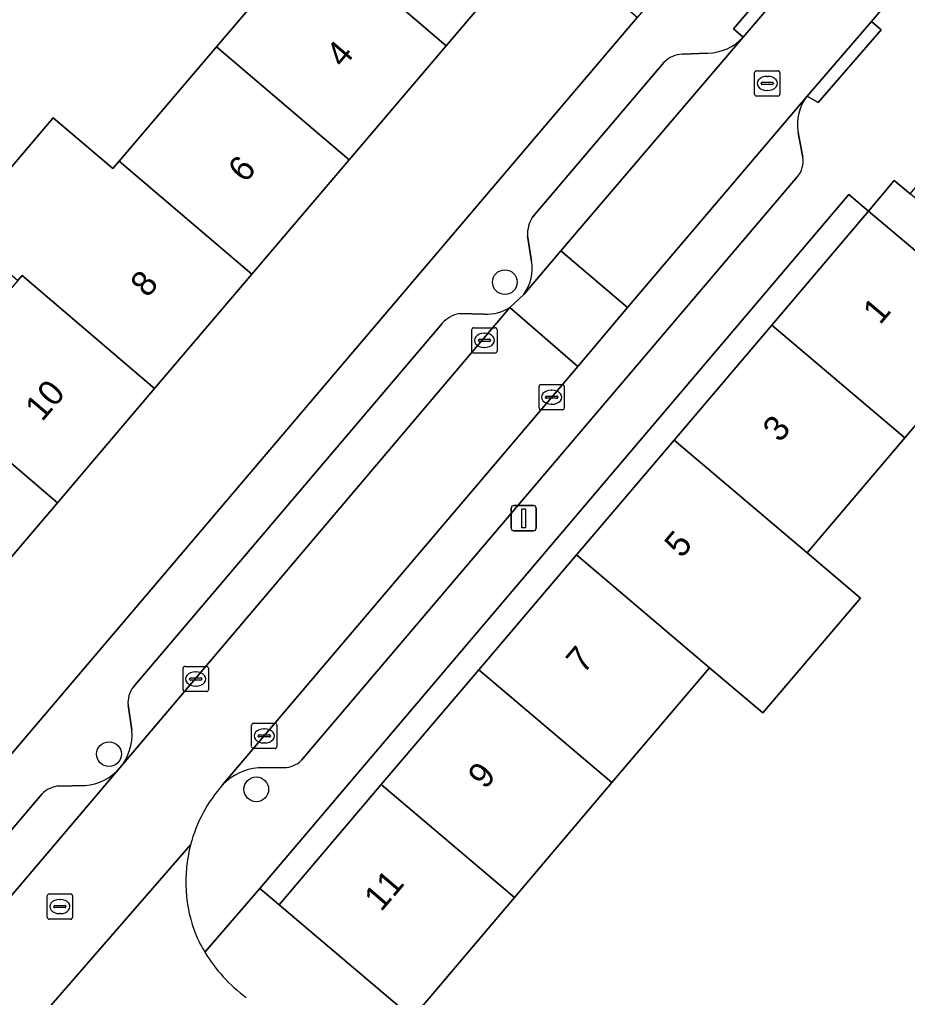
# Model space of a CAD drawing. Extents: x 162523 to 163266, y 381230 to 382050.
# Drawn here: x 163090.94 to 163126.1, y 381671.51 to 381710.23 of the extents above; entities that cross this region are included whole.
import ezdxf

# ---------------------------------------------------------------- set-up
doc = ezdxf.new("R2010")
doc.units = 0
for name, color, linetype in [('IMGEO_Boom', 7, 'Continuous'), ('IMGEO_Erf', 7, 'Continuous'), ('IMGEO_Kolk', 7, 'Continuous'), ('IMGEO_Lichtmast', 7, 'Continuous'), ('IMGEO_Pand', 7, 'Continuous'), ('IMGEO_Pand_nummerreeks', 7, 'Continuous'), ('IMGEO_Parkeervlak_open', 7, 'Continuous'), ('IMGEO_Rijbaan_lokaal_open', 7, 'Continuous'), ('IMGEO_Rioolput', 7, 'Continuous'), ('IMGEO_Voetpad_open', 7, 'Continuous')]:
    doc.layers.add(name, color=color, linetype=linetype)

msp = doc.modelspace()

# ---------------------------------------------------------------- linework, layer by layer
at = {"layer": 'IMGEO_Boom'}
for centre in [(163110.161, 381699.833), (163094.484, 381681.144), (163100.315, 381679.75)]:
    msp.add_circle(centre, 0.489, dxfattribs=at)
at = {"layer": 'IMGEO_Erf'}
msp.add_lwpolyline([(163088.504, 381701.915), (163092.271, 381706.341), (163094.637, 381704.327), (163094.89, 381704.624), (163098.74, 381709.147), (163102.59, 381713.671), (163106.305, 381718.035), (163094.584, 381728.034), (163091.741, 381724.648), (163089.78, 381726.321), (163092.583, 381729.66), (163092.298, 381729.892), (163088.656, 381725.554)], dxfattribs=at)
for points in [[(163115.395, 381710.308), (163111.562, 381713.566), (163107.84, 381709.193), (163103.99, 381704.67), (163100.14, 381700.146), (163096.29, 381695.623), (163092.44, 381691.1), (163088.59, 381686.576), (163084.74, 381682.054), (163080.89, 381677.53), (163077.04, 381673.007), (163073.19, 381668.483), (163069.34, 381663.96), (163065.49, 381659.437), (163061.64, 381654.913), (163057.443, 381649.983), (163061.302, 381646.699), (163083.389, 381672.655)], [(163101.218, 381675.181), (163105.261, 381679.936), (163109.128, 381684.485), (163112.995, 381689.033), (163116.862, 381693.581), (163120.729, 381698.13), (163124.567, 381702.644), (163123.788, 381703.302), (163100.456, 381675.828)], [(163132.906, 381679.956), (163136.779, 381684.471), (163139.655, 381687.823), (163141.902, 381685.895), (163142.866, 381687.018), (163129.847, 381698.192), (163126, 381693.663), (163122.134, 381689.113), (163124.245, 381687.324), (163120.381, 381682.775), (163118.27, 381684.564), (163114.404, 381680.014), (163110.538, 381675.463), (163106.497, 381670.706), (163117.58, 381661.297), (163121.655, 381666.095), (163120.341, 381667.209), (163121.496, 381668.569), (163124.884, 381665.692), (163129.421, 381671.346), (163127.168, 381673.267), (163129.032, 381675.44)]]:
    msp.add_lwpolyline(points, close=True, dxfattribs=at)
at = {"layer": 'IMGEO_Kolk'}
for p, q in [((163108.853, 381697.1), (163108.853, 381697.952)), ((163108.928, 381698.026), (163109.78, 381698.026)), ((163109.341, 381697.806), (163109.366, 381697.806)), ((163109.854, 381697.952), (163109.854, 381697.1)), ((163109.112, 381697.52), (163109.112, 381697.532)), ((163109.55, 381697.483), (163109.152, 381697.483)), ((163109.155, 381697.569), (163109.553, 381697.569)), ((163109.596, 381697.532), (163109.596, 381697.52)), ((163109.78, 381697.026), (163108.928, 381697.026)), ((163109.364, 381697.246), (163109.339, 381697.246)), ((163111.514, 381694.851), (163111.514, 381695.703)), ((163111.589, 381695.777), (163112.441, 381695.777)), ((163112.002, 381695.557), (163112.027, 381695.557)), ((163112.515, 381695.703), (163112.515, 381694.851)), ((163111.773, 381695.271), (163111.773, 381695.283)), ((163112.211, 381695.234), (163111.813, 381695.234)), ((163111.816, 381695.32), (163112.214, 381695.32)), ((163112.257, 381695.283), (163112.257, 381695.271)), ((163112.441, 381694.777), (163111.589, 381694.777)), ((163112.025, 381694.997), (163112, 381694.997)), ((163097.494, 381684.619), (163098.346, 381684.619)), ((163097.419, 381683.693), (163097.419, 381684.545)), ((163097.907, 381684.399), (163097.932, 381684.399)), ((163098.42, 381684.545), (163098.42, 381683.693)), ((163097.678, 381684.113), (163097.678, 381684.125)), ((163098.116, 381684.076), (163097.718, 381684.076)), ((163097.721, 381684.162), (163098.119, 381684.162)), ((163097.93, 381683.839), (163097.905, 381683.839)), ((163098.162, 381684.125), (163098.162, 381684.113)), ((163098.346, 381683.619), (163097.494, 381683.619)), ((163100.131, 381681.439), (163100.131, 381682.291)), ((163100.206, 381682.365), (163101.058, 381682.365)), ((163101.132, 381682.291), (163101.132, 381681.439)), ((163100.433, 381681.908), (163100.831, 381681.908)), ((163100.619, 381682.145), (163100.644, 381682.145)), ((163100.39, 381681.859), (163100.39, 381681.871)), ((163100.828, 381681.822), (163100.43, 381681.822)), ((163100.642, 381681.585), (163100.617, 381681.585)), ((163100.874, 381681.871), (163100.874, 381681.859)), ((163101.058, 381681.365), (163100.206, 381681.365))]:
    msp.add_line(p, q, dxfattribs=at)
for points in [[(163108.853, 381697.1), (163108.853, 381697.952)], [(163108.928, 381698.026), (163109.78, 381698.026)], [(163109.854, 381697.952), (163109.854, 381697.1)], [(163109.78, 381697.026), (163108.928, 381697.026)], [(163111.514, 381694.851), (163111.514, 381695.703)], [(163111.589, 381695.777), (163112.441, 381695.777)], [(163112.515, 381695.703), (163112.515, 381694.851)], [(163112.441, 381694.777), (163111.589, 381694.777)], [(163097.494, 381684.619), (163098.346, 381684.619)], [(163097.419, 381683.693), (163097.419, 381684.545)], [(163098.42, 381684.545), (163098.42, 381683.693)], [(163098.346, 381683.619), (163097.494, 381683.619)], [(163100.131, 381681.439), (163100.131, 381682.291)], [(163100.206, 381682.365), (163101.058, 381682.365)], [(163101.132, 381682.291), (163101.132, 381681.439)], [(163101.058, 381681.365), (163100.206, 381681.365)]]:
    msp.add_lwpolyline(points, dxfattribs=at)
for centre, radius, start, end in [((163108.93, 381697.95), 0.0765, 91.552, 178.448), ((163108.93, 381697.95), 0.0765, 91.552, 178.448), ((163109.778, 381697.95), 0.0765, 1.552, 88.448), ((163109.778, 381697.95), 0.0765, 1.552, 88.448), ((163109.152, 381697.529), 0.0403, 85.8775, 175.7526), ((163109.149, 381697.519), 0.0366, 178.938, 274.7102), ((163109.553, 381697.526), 0.043, 264.8664, 352.4533), ((163109.557, 381697.531), 0.0386, 1.7309, 96.639), ((163108.93, 381697.102), 0.0765, 181.552, 268.448), ((163108.93, 381697.102), 0.0765, 181.552, 268.448), ((163109.778, 381697.102), 0.0765, 271.552, 358.448), ((163109.778, 381697.102), 0.0765, 271.552, 358.448), ((163111.591, 381695.701), 0.0765, 91.552, 178.448), ((163111.591, 381695.701), 0.0765, 91.552, 178.448), ((163112.439, 381695.701), 0.0765, 1.552, 88.448), ((163112.439, 381695.701), 0.0765, 1.552, 88.448), ((163111.813, 381695.28), 0.0403, 85.8775, 175.7526), ((163111.81, 381695.27), 0.0366, 178.938, 274.7102), ((163112.214, 381695.277), 0.043, 264.8664, 352.4533), ((163112.218, 381695.282), 0.0386, 1.7309, 96.639), ((163111.591, 381694.853), 0.0765, 181.552, 268.448), ((163111.591, 381694.853), 0.0765, 181.552, 268.448), ((163112.439, 381694.853), 0.0765, 271.552, 358.448), ((163112.439, 381694.853), 0.0765, 271.552, 358.448), ((163097.496, 381684.543), 0.0765, 91.552, 178.448), ((163097.496, 381684.543), 0.0765, 91.552, 178.448), ((163098.344, 381684.543), 0.0765, 1.552, 88.448), ((163098.344, 381684.543), 0.0765, 1.552, 88.448), ((163097.718, 381684.122), 0.0403, 85.8775, 175.7526), ((163097.715, 381684.112), 0.0366, 178.938, 274.7102), ((163098.119, 381684.119), 0.043, 264.8664, 352.4533), ((163098.123, 381684.124), 0.0386, 1.7309, 96.639), ((163097.496, 381683.695), 0.0765, 181.552, 268.448), ((163097.496, 381683.695), 0.0765, 181.552, 268.448), ((163098.344, 381683.695), 0.0765, 271.552, 358.448), ((163098.344, 381683.695), 0.0765, 271.552, 358.448), ((163100.208, 381682.289), 0.0765, 91.552, 178.448), ((163100.208, 381682.289), 0.0765, 91.552, 178.448), ((163101.056, 381682.289), 0.0765, 1.552, 88.448), ((163101.056, 381682.289), 0.0765, 1.552, 88.448), ((163100.43, 381681.868), 0.0403, 85.8775, 175.7526), ((163100.835, 381681.87), 0.0386, 1.7309, 96.639), ((163100.427, 381681.858), 0.0366, 178.938, 274.7102), ((163100.831, 381681.865), 0.043, 264.8664, 352.4533), ((163100.208, 381681.441), 0.0765, 181.552, 268.448), ((163100.208, 381681.441), 0.0765, 181.552, 268.448), ((163101.056, 381681.441), 0.0765, 271.552, 358.448), ((163101.056, 381681.441), 0.0765, 271.552, 358.448)]:
    msp.add_arc(centre, radius, start, end, dxfattribs=at)
for centre, major_axis, ratio, start_param, end_param in [((163109.34, 381697.526), (-0.387, 0.002), 0.722429, 4.712389, 7.853982), ((163109.365, 381697.526), (-0.39, 0.002), 0.717154, 1.570796, 4.712389), ((163112.001, 381695.277), (-0.387, 0.002), 0.722429, 4.712389, 7.853982), ((163112.026, 381695.277), (-0.39, 0.002), 0.717154, 1.570796, 4.712389), ((163097.906, 381684.119), (-0.387, 0.002), 0.722429, 4.712389, 7.853982), ((163097.931, 381684.119), (-0.39, 0.002), 0.717154, 1.570796, 4.712389), ((163100.618, 381681.865), (-0.387, 0.002), 0.722429, 4.712389, 7.853982), ((163100.643, 381681.865), (-0.39, 0.002), 0.717154, 1.570796, 4.712389)]:
    msp.add_ellipse(centre, major_axis=major_axis, ratio=ratio, start_param=start_param, end_param=end_param, dxfattribs=at)
at = {"layer": 'IMGEO_Lichtmast'}
for p, q in [((163110.41, 381690.085), (163110.41, 381690.885)), ((163110.41, 381690.885), (163110.41, 381690.085)), ((163110.51, 381690.985), (163111.3, 381690.985)), ((163111.3, 381690.985), (163110.51, 381690.985)), ((163111.4, 381690.885), (163111.4, 381690.085)), ((163111.4, 381690.085), (163111.4, 381690.885)), ((163111.3, 381689.985), (163110.51, 381689.985)), ((163110.51, 381689.985), (163111.3, 381689.985))]:
    msp.add_line(p, q, dxfattribs=at)
msp.add_lwpolyline([(163110.83, 381690.86), (163110.98, 381690.86), (163110.98, 381690.11), (163110.83, 381690.11), (163110.83, 381690.86)], dxfattribs=at)
for centre, start, end in [((163110.51, 381690.885), 90, 180), ((163110.51, 381690.885), 90, 180), ((163111.3, 381690.885), 0, 90), ((163111.3, 381690.885), 360, 90), ((163110.51, 381690.085), 180, 270), ((163110.51, 381690.085), 180, 270), ((163111.3, 381690.085), 270, 0), ((163111.3, 381690.085), 270, 0)]:
    msp.add_arc(centre, 0.1, start, end, dxfattribs=at)
at = {"layer": 'IMGEO_Pand'}
for points in [[(163107.848, 381716.916), (163106.401, 381718.148), (163106.305, 381718.035), (163102.59, 381713.671), (163107.84, 381709.193), (163111.562, 381713.566), (163111.655, 381713.675)], [(163107.84, 381709.193), (163102.59, 381713.671), (163098.74, 381709.147), (163103.99, 381704.67)], [(163100.14, 381700.146), (163103.99, 381704.67), (163098.74, 381709.147), (163094.89, 381704.624)], [(163094.89, 381704.624), (163094.637, 381704.327), (163092.271, 381706.341), (163088.504, 381701.915), (163090.87, 381699.901), (163091.04, 381700.101), (163096.29, 381695.623), (163100.14, 381700.146)], [(163126, 381693.663), (163129.847, 381698.192), (163124.567, 381702.644), (163120.729, 381698.13)], [(163091.04, 381700.101), (163090.87, 381699.901), (163087.19, 381695.577), (163092.44, 381691.1), (163096.29, 381695.623)], [(163126, 381693.663), (163120.729, 381698.13), (163116.862, 381693.581), (163122.134, 381689.113)], [(163088.59, 381686.576), (163092.44, 381691.1), (163087.19, 381695.577), (163083.34, 381691.054)], [(163116.862, 381693.581), (163112.995, 381689.033), (163118.27, 381684.564), (163120.381, 381682.775), (163124.245, 381687.324), (163122.134, 381689.113)], [(163109.128, 381684.485), (163114.404, 381680.014), (163118.27, 381684.564), (163112.995, 381689.033)], [(163109.128, 381684.485), (163105.261, 381679.936), (163110.538, 381675.463), (163114.404, 381680.014)], [(163110.538, 381675.463), (163105.261, 381679.936), (163101.218, 381675.181), (163106.497, 381670.706)]]:
    msp.add_lwpolyline(points, close=True, dxfattribs=at)
at = {"layer": 'IMGEO_Parkeervlak_open'}
for points in [[(163110.91, 381699.349), (163112.378, 381701.07), (163119.601, 381709.536)], [(163118.193, 381708.903), (163117.187, 381708.859)], [(163116.475, 381708.542), (163111.255, 381702.402)], [(163122.133, 381707.199), (163115.024, 381698.823), (163113.05, 381696.497), (163098.985, 381679.926)], [(163121.958, 381704.769), (163121.779, 381705.76)], [(163102.108, 381680.9), (163121.755, 381704.01)], [(163111.056, 381701.666), (163111.217, 381700.668)], [(163094.918, 381680.596), (163110.354, 381698.823)], [(163109.353, 381698.564), (163108.35, 381698.592)], [(163107.68, 381698.201), (163095.451, 381683.81)], [(163095.24, 381683.09), (163095.391, 381682.093)], [(163079.904, 381662.933), (163094.918, 381680.596)], [(163100.394, 381680.606), (163101.409, 381680.608)], [(163091.825, 381679.552), (163084.667, 381671.131), (163085.398, 381670.406)], [(163093.537, 381679.9), (163092.521, 381679.875)]]:
    msp.add_lwpolyline(points, dxfattribs=at)
for centre, radius, start, end in [((163118.163, 381710.852), 1.949, 270.877, 317.5378), ((163117.239, 381707.783), 1.077, 92.7929, 135.2068), ((163123.503, 381706.099), 1.757, 141.2432, 191.1157), ((163121.013, 381704.615), 0.958, 320.8067, 9.2459), ((163112.348, 381701.712), 1.293, 147.7177, 182.0225), ((163109.574, 381700.355), 1.672, 323.0097, 10.7855), ((163108.599, 381697.396), 1.222, 101.7582, 138.7759), ((163109.423, 381700.358), 1.795, 267.7717, 301.2416), ((163096.228, 381683.191), 0.993, 141.478, 185.855), ((163093.329, 381681.921), 2.069, 320.1739, 4.7567), ((163101.391, 381681.635), 1.027, 271.023, 314.3215), ((163093.365, 381681.96), 2.067, 274.7846, 318.71), ((163100.586, 381678.408), 2.206, 94.9947, 136.5303), ((163092.528, 381678.949), 0.926, 90.418, 139.3722)]:
    msp.add_arc(centre, radius, start, end, dxfattribs=at)
at = {"layer": 'IMGEO_Rijbaan_lokaal_open'}
for points in [[(163137.751, 381725.507), (163137.833, 381725.621), (163138.592, 381726.507), (163141.631, 381730.06), (163138.98, 381732.328), (163135.963, 381728.758), (163134.7, 381727.262), (163134.485, 381727.029), (163128.2, 381719.664), (163127.893, 381719.302), (163122.331, 381712.736), (163122.057, 381712.412), (163119.601, 381709.536), (163112.378, 381701.07), (163115.024, 381698.823), (163122.133, 381707.199), (163124.68, 381710.151), (163127.564, 381713.568)], [(163112.378, 381701.07), (163110.91, 381699.349), (163110.354, 381698.823), (163113.05, 381696.497), (163115.024, 381698.823)]]:
    msp.add_lwpolyline(points, close=True, dxfattribs=at)
for points in [[(163098.985, 381679.926), (163113.05, 381696.497), (163110.354, 381698.823), (163094.918, 381680.596), (163079.904, 381662.933), (163079.764, 381662.769), (163068.08, 381649.049), (163070.746, 381646.776), (163089.068, 381668.301), (163089.601, 381668.89)], [(163097.712, 381677.554), (163090.958, 381669.776)], [(163090.958, 381669.776), (163097.712, 381677.554)]]:
    msp.add_lwpolyline(points, dxfattribs=at)
for centre, radius, start, end in [((163103.29, 381676.088), 5.767, 138.2824, 165.2747), ((163103.284, 381676.096), 5.759, 165.3362, 201.7927), ((163103.773, 381676.626), 6.418, 204.5628, 211.1916), ((163103.685, 381676.569), 6.313, 211.1659, 233.3211)]:
    msp.add_arc(centre, radius, start, end, dxfattribs=at)
at = {"layer": 'IMGEO_Rioolput'}
for p, q in [((163120.051, 381707.275), (163120.051, 381708.127)), ((163120.126, 381708.201), (163120.978, 381708.201)), ((163120.539, 381707.981), (163120.564, 381707.981)), ((163121.052, 381708.127), (163121.052, 381707.275)), ((163120.31, 381707.695), (163120.31, 381707.707)), ((163120.748, 381707.658), (163120.35, 381707.658)), ((163120.353, 381707.744), (163120.751, 381707.744)), ((163120.794, 381707.707), (163120.794, 381707.695)), ((163120.978, 381707.201), (163120.126, 381707.201)), ((163120.562, 381707.421), (163120.537, 381707.421)), ((163092.037, 381674.682), (163092.037, 381675.534)), ((163092.112, 381675.608), (163092.964, 381675.608)), ((163092.525, 381675.388), (163092.55, 381675.388)), ((163093.038, 381675.534), (163093.038, 381674.682)), ((163092.296, 381675.102), (163092.296, 381675.114)), ((163092.734, 381675.065), (163092.336, 381675.065)), ((163092.339, 381675.151), (163092.737, 381675.151)), ((163092.78, 381675.114), (163092.78, 381675.102)), ((163092.964, 381674.608), (163092.112, 381674.608)), ((163092.548, 381674.828), (163092.523, 381674.828))]:
    msp.add_line(p, q, dxfattribs=at)
for points in [[(163120.051, 381707.275), (163120.051, 381708.127)], [(163120.126, 381708.201), (163120.978, 381708.201)], [(163121.052, 381708.127), (163121.052, 381707.275)], [(163120.978, 381707.201), (163120.126, 381707.201)], [(163092.037, 381674.682), (163092.037, 381675.534)], [(163092.112, 381675.608), (163092.964, 381675.608)], [(163093.038, 381675.534), (163093.038, 381674.682)], [(163092.964, 381674.608), (163092.112, 381674.608)]]:
    msp.add_lwpolyline(points, dxfattribs=at)
for centre, radius, start, end in [((163120.128, 381708.125), 0.0765, 91.552, 178.448), ((163120.128, 381708.125), 0.0765, 91.552, 178.448), ((163120.976, 381708.125), 0.0765, 1.552, 88.448), ((163120.976, 381708.125), 0.0765, 1.552, 88.448), ((163120.35, 381707.704), 0.0403, 85.8775, 175.7526), ((163120.347, 381707.694), 0.0366, 178.938, 274.7102), ((163120.751, 381707.701), 0.043, 264.8664, 352.4533), ((163120.755, 381707.706), 0.0386, 1.7309, 96.639), ((163120.128, 381707.277), 0.0765, 181.552, 268.448), ((163120.128, 381707.277), 0.0765, 181.552, 268.448), ((163120.976, 381707.277), 0.0765, 271.552, 358.448), ((163120.976, 381707.277), 0.0765, 271.552, 358.448), ((163092.114, 381675.532), 0.0765, 91.552, 178.448), ((163092.114, 381675.532), 0.0765, 91.552, 178.448), ((163092.962, 381675.532), 0.0765, 1.552, 88.448), ((163092.962, 381675.532), 0.0765, 1.552, 88.448), ((163092.336, 381675.111), 0.0403, 85.8775, 175.7526), ((163092.333, 381675.101), 0.0366, 178.938, 274.7102), ((163092.737, 381675.108), 0.043, 264.8664, 352.4533), ((163092.741, 381675.113), 0.0386, 1.7309, 96.639), ((163092.114, 381674.684), 0.0765, 181.552, 268.448), ((163092.114, 381674.684), 0.0765, 181.552, 268.448), ((163092.962, 381674.684), 0.0765, 271.552, 358.448), ((163092.962, 381674.684), 0.0765, 271.552, 358.448)]:
    msp.add_arc(centre, radius, start, end, dxfattribs=at)
for centre, major_axis, ratio, start_param, end_param in [((163120.538, 381707.701), (-0.387, 0.002), 0.722429, 4.712389, 7.853982), ((163120.563, 381707.701), (-0.39, 0.002), 0.717154, 1.570796, 4.712389), ((163092.524, 381675.108), (-0.387, 0.002), 0.722429, 4.712389, 7.853982), ((163092.549, 381675.108), (-0.39, 0.002), 0.717154, 1.570796, 4.712389)]:
    msp.add_ellipse(centre, major_axis=major_axis, ratio=ratio, start_param=start_param, end_param=end_param, dxfattribs=at)
at = {"layer": 'IMGEO_Voetpad_open'}
for points in [[(163130.519, 381728.076), (163122.861, 381719.099), (163118.851, 381714.364), (163116.554, 381711.671), (163115.395, 381710.308), (163083.389, 381672.655), (163061.302, 381646.699), (163059.389, 381644.452), (163043.741, 381626.048), (163046.532, 381623.783), (163047.165, 381624.502)], [(163123.788, 381703.302), (163124.567, 381702.644), (163125.584, 381703.861), (163126.209, 381703.326), (163128.456, 381705.978), (163127.802, 381706.548), (163132.857, 381712.423), (163139.589, 381720.366), (163142.194, 381723.423), (163145.337, 381726.7)], [(163127.564, 381713.568), (163124.68, 381710.151), (163125.058, 381709.825), (163122.573, 381706.946), (163122.133, 381707.199)], [(163119.601, 381709.536), (163119.221, 381709.86), (163121.677, 381712.736), (163122.057, 381712.412), (163122.331, 381712.736)], [(163117.187, 381708.859), (163118.193, 381708.903)], [(163111.255, 381702.402), (163116.475, 381708.542)], [(163121.779, 381705.76), (163121.958, 381704.769)], [(163121.755, 381704.01), (163102.108, 381680.9)], [(163159.202, 381667.12), (163140.97, 381682.758), (163145.004, 381687.238), (163134.008, 381696.714), (163130.412, 381699.763), (163126.209, 381703.326), (163125.584, 381703.861), (163124.567, 381702.644), (163129.847, 381698.192), (163142.866, 381687.018), (163141.902, 381685.895), (163139.038, 381682.556), (163135.165, 381678.041), (163131.291, 381673.526), (163129.421, 381671.346)], [(163098.283, 381673.302), (163100.456, 381675.828), (163123.788, 381703.302)], [(163111.217, 381700.668), (163111.056, 381701.666)], [(163110.354, 381698.823), (163110.91, 381699.349)], [(163108.35, 381698.592), (163109.353, 381698.564)], [(163095.451, 381683.81), (163107.68, 381698.201)], [(163095.391, 381682.093), (163095.24, 381683.09)], [(163101.409, 381680.608), (163100.394, 381680.606)], [(163085.398, 381670.406), (163084.667, 381671.131), (163091.825, 381679.552)], [(163092.521, 381679.875), (163093.537, 381679.9)], [(163159.568, 381625.629), (163157.339, 381627.523), (163151.263, 381632.684), (163148.238, 381635.254), (163139.137, 381642.985), (163136.111, 381645.555), (163133.063, 381648.145), (163127.011, 381653.286), (163123.962, 381655.875), (163120.755, 381658.6), (163119.655, 381659.534), (163118.125, 381660.834), (163117.58, 381661.297), (163106.497, 381670.706), (163101.218, 381675.181), (163100.456, 381675.828), (163098.283, 381673.302)]]:
    msp.add_lwpolyline(points, dxfattribs=at)
for points in [[(163119.601, 381709.536), (163122.057, 381712.412), (163121.677, 381712.736), (163119.221, 381709.86)], [(163122.133, 381707.199), (163122.573, 381706.946), (163125.058, 381709.825), (163124.68, 381710.151)]]:
    msp.add_lwpolyline(points, close=True, dxfattribs=at)
for centre, radius, start, end in [((163118.163, 381710.852), 1.949, 270.877, 317.5378), ((163117.239, 381707.783), 1.077, 92.7929, 135.2068), ((163123.503, 381706.099), 1.757, 141.2432, 191.1157), ((163121.013, 381704.615), 0.958, 320.8067, 9.2459), ((163112.348, 381701.712), 1.293, 147.7177, 182.0225), ((163109.574, 381700.355), 1.672, 323.0097, 10.7855), ((163108.599, 381697.396), 1.222, 101.7582, 138.7759), ((163109.423, 381700.358), 1.795, 267.7717, 301.2416), ((163096.228, 381683.191), 0.993, 141.478, 185.855), ((163093.329, 381681.921), 2.069, 320.1739, 4.7567), ((163101.391, 381681.635), 1.027, 271.023, 314.3215), ((163093.365, 381681.96), 2.067, 274.7846, 318.71), ((163100.586, 381678.408), 2.206, 94.9947, 136.5303), ((163092.528, 381678.949), 0.926, 90.418, 139.3722), ((163103.29, 381676.088), 5.767, 138.2824, 165.2747), ((163103.284, 381676.096), 5.759, 165.3362, 201.7927), ((163103.773, 381676.626), 6.418, 204.5628, 211.1916), ((163103.685, 381676.569), 6.313, 211.1659, 233.3211)]:
    msp.add_arc(centre, radius, start, end, dxfattribs=at)

# ---------------------------------------------------------------- texts
at = {"layer": 'IMGEO_Pand_nummerreeks'}
for s, rotation, p in [('4', 49.5969, (163103.749, 381708.275)), ('6', 49.5969, (163099.877, 381703.725)), ('8', 49.5952, (163096.008, 381699.179)), ('1', 49.6289, (163125.016, 381698.108)), ('10', 49.5952, (163091.836, 381694.278)), ('3', 49.6289, (163121.05, 381693.444)), ('5', 49.6289, (163117.159, 381688.867)), ('7', 49.6289, (163113.267, 381684.289)), ('9', 49.6289, (163109.376, 381679.712)), ('11', 49.6289, (163105.26, 381674.871))]:
    msp.add_text(s, height=1, rotation=rotation, dxfattribs=at).set_placement(p)

doc.saveas('drawing.dxf')
